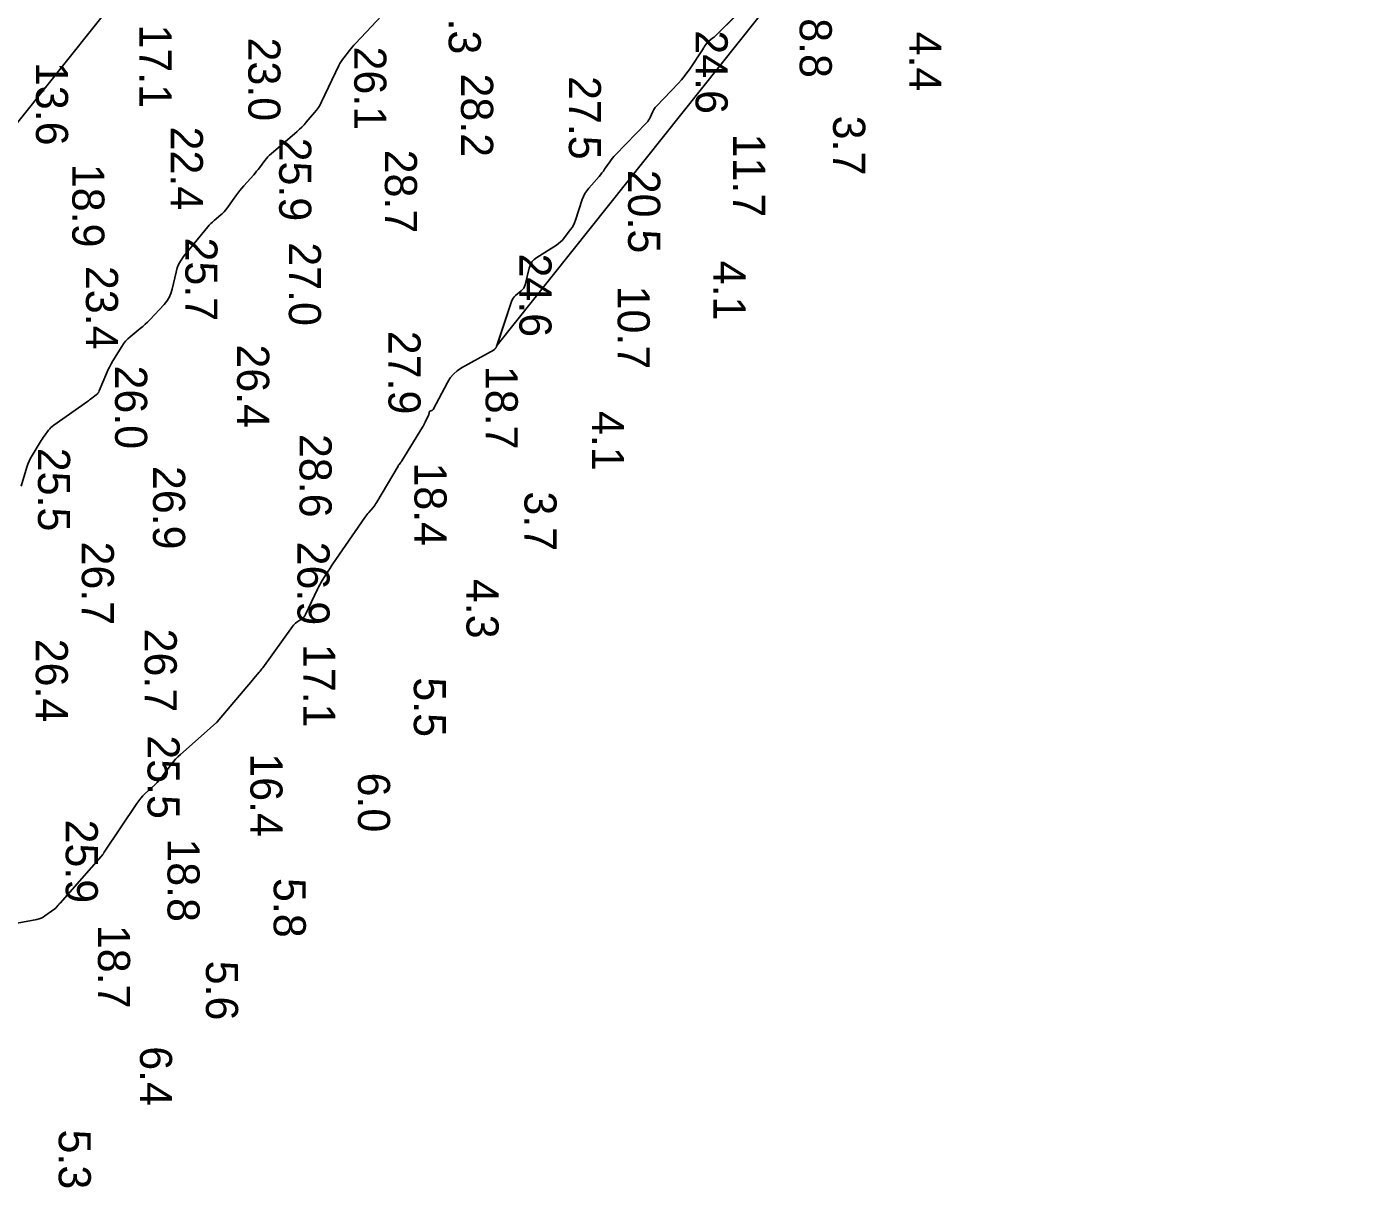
# Model space of a CAD drawing. Extents: x 1178573 to 1187098, y 693282 to 751751.
# Drawn here: x 1185820 to 1186338, y 726373 to 726825 of the extents above; entities that cross this region are included whole.
import ezdxf

# ---------------------------------------------------------------- set-up
doc = ezdxf.new("R2010")
doc.units = 0
for name, color, linetype in [('G-ANNO-PATT', 7, 'Continuous'), ('V-HYDS-MAJR', 7, 'Continuous'), ('V-HYDS-SOUN', 7, 'Continuous')]:
    doc.layers.add(name, color=color, linetype=linetype)

msp = doc.modelspace()

# ---------------------------------------------------------------- linework, layer by layer
at = {"layer": 'G-ANNO-PATT'}
for p, q in [((1186159.57, 727217.45), (1185663.01, 726594.83)), ((1186003.33, 726700.79), (1186337.91, 727120.31)), ((1186104.6, 726837.27), (1186088.46, 726821.22)), ((1185948.16, 726818.12), (1185960.6, 726831.24)), ((1186085.39, 726818.82), (1186085.18, 726818.58)), ((1186085.62, 726819.04), (1186085.39, 726818.82)), ((1186085.87, 726819.23), (1186085.62, 726819.04)), ((1186087.27, 726820.21), (1186085.87, 726819.23)), ((1186087.58, 726820.45), (1186087.27, 726820.21)), ((1186087.89, 726820.69), (1186087.58, 726820.45)), ((1186088.18, 726820.95), (1186087.89, 726820.69)), ((1186088.46, 726821.22), (1186088.18, 726820.95)), ((1185943.63, 726812.63), (1185945.83, 726815.43)), ((1185945.83, 726815.43), (1185946.39, 726816.12)), ((1185946.39, 726816.12), (1185946.96, 726816.8)), ((1185946.96, 726816.8), (1185947.55, 726817.47)), ((1185947.55, 726817.47), (1185948.16, 726818.12)), ((1186083.57, 726816.15), (1186078.25, 726808.11)), ((1186083.75, 726816.42), (1186083.57, 726816.15)), ((1186083.93, 726816.69), (1186083.75, 726816.42)), ((1186084.11, 726816.96), (1186083.93, 726816.69)), ((1186084.28, 726817.23), (1186084.11, 726816.96)), ((1186084.99, 726818.32), (1186084.28, 726817.23)), ((1186085.18, 726818.58), (1186084.99, 726818.32)), ((1185934.99, 726795.46), (1185941.76, 726809.63)), ((1185941.76, 726809.63), (1185942.17, 726810.42)), ((1185942.17, 726810.42), (1185942.62, 726811.18)), ((1185942.62, 726811.18), (1185943.1, 726811.92)), ((1185943.1, 726811.92), (1185943.63, 726812.63)), ((1186075.14, 726804.04), (1186073.98, 726802.78)), ((1186076.23, 726805.35), (1186075.14, 726804.04)), ((1186077.27, 726806.71), (1186076.23, 726805.35)), ((1186078.25, 726808.11), (1186077.27, 726806.71)), ((1186073.98, 726802.78), (1186065.36, 726793.8)), ((1185933.07, 726792.28), (1185933.77, 726793.29)), ((1185933.77, 726793.29), (1185934.41, 726794.35)), ((1185934.41, 726794.35), (1185934.99, 726795.46)), ((1186064.58, 726792.82), (1186064.25, 726792.28)), ((1186064.95, 726793.32), (1186064.58, 726792.82)), ((1186065.36, 726793.8), (1186064.95, 726793.32)), ((1185929.06, 726787.5), (1185932.29, 726791.3)), ((1185932.29, 726791.3), (1185933.07, 726792.28)), ((1186061.97, 726787.78), (1186061.55, 726787.31)), ((1186062.34, 726788.29), (1186061.97, 726787.78)), ((1186062.67, 726788.82), (1186062.34, 726788.29)), ((1186062.95, 726789.39), (1186062.67, 726788.82)), ((1186063.97, 726791.71), (1186062.95, 726789.39)), ((1186064.25, 726792.28), (1186063.97, 726791.71)), ((1185915.38, 726775.25), (1185925.54, 726783.97)), ((1185925.54, 726783.97), (1185926.47, 726784.8)), ((1185926.47, 726784.8), (1185927.37, 726785.67)), ((1185927.37, 726785.67), (1185928.23, 726786.57)), ((1185928.23, 726786.57), (1185929.06, 726787.5)), ((1186061.55, 726787.31), (1186049.42, 726774.89)), ((1185910.83, 726769.83), (1185912.96, 726772.67)), ((1185912.96, 726772.67), (1185913.51, 726773.37)), ((1185913.51, 726773.37), (1185914.1, 726774.03)), ((1185914.1, 726774.03), (1185914.72, 726774.66)), ((1185914.72, 726774.66), (1185915.38, 726775.25)), ((1186047.2, 726772.15), (1186045.22, 726769.21)), ((1186047.71, 726772.87), (1186047.2, 726772.15)), ((1186048.25, 726773.57), (1186047.71, 726772.87)), ((1186048.82, 726774.24), (1186048.25, 726773.57)), ((1186049.42, 726774.89), (1186048.82, 726774.24)), ((1185904.78, 726762.83), (1185908.58, 726767.09)), ((1185908.58, 726767.09), (1185909.16, 726767.76)), ((1185909.16, 726767.76), (1185909.73, 726768.44)), ((1185909.73, 726768.44), (1185910.29, 726769.13)), ((1185910.29, 726769.13), (1185910.83, 726769.83)), ((1186043.63, 726767.08), (1186043.06, 726766.41)), ((1186044.18, 726767.78), (1186043.63, 726767.08)), ((1186044.71, 726768.48), (1186044.18, 726767.78)), ((1186045.22, 726769.21), (1186044.71, 726768.48)), ((1185903.18, 726760.93), (1185903.97, 726761.89)), ((1185903.97, 726761.89), (1185904.78, 726762.83)), ((1186039.04, 726761.85), (1186038.23, 726760.84)), ((1186043.06, 726766.41), (1186039.04, 726761.85)), ((1185898.18, 726753.99), (1185901.68, 726758.94)), ((1185901.68, 726758.94), (1185902.42, 726759.94)), ((1185902.42, 726759.94), (1185903.18, 726760.93)), ((1186036.49, 726757.41), (1186033.85, 726749.38)), ((1186036.96, 726758.61), (1186036.49, 726757.41)), ((1186037.54, 726759.76), (1186036.96, 726758.61)), ((1186038.23, 726760.84), (1186037.54, 726759.76)), ((1185893.15, 726749.26), (1185895.83, 726751.47)), ((1185895.83, 726751.47), (1185896.48, 726752.04)), ((1185896.48, 726752.04), (1185897.09, 726752.65)), ((1185897.09, 726752.65), (1185897.66, 726753.3)), ((1185897.66, 726753.3), (1185898.18, 726753.99)), ((1185881.3, 726735.23), (1185890.71, 726746.81)), ((1185890.71, 726746.81), (1185891.27, 726747.46)), ((1185891.27, 726747.46), (1185891.86, 726748.09)), ((1185891.86, 726748.09), (1185892.49, 726748.69)), ((1185892.49, 726748.69), (1185893.15, 726749.26)), ((1186032.54, 726746.61), (1186031.95, 726745.77)), ((1186033.05, 726747.49), (1186032.54, 726746.61)), ((1186033.49, 726748.42), (1186033.05, 726747.49)), ((1186033.85, 726749.38), (1186033.49, 726748.42)), ((1186028.76, 726741.69), (1186028.04, 726740.97)), ((1186029.42, 726742.48), (1186028.76, 726741.69)), ((1186031.95, 726745.77), (1186029.42, 726742.48)), ((1186026.42, 726739.73), (1186018.82, 726734.9)), ((1186027.26, 726740.31), (1186026.42, 726739.73)), ((1186028.04, 726740.97), (1186027.26, 726740.31)), ((1185878.35, 726729.21), (1185878.83, 726730.84)), ((1185878.83, 726730.84), (1185879.48, 726732.39)), ((1185879.48, 726732.39), (1185880.3, 726733.85)), ((1185880.3, 726733.85), (1185881.3, 726735.23)), ((1186015.86, 726730.79), (1186014.24, 726724.27)), ((1186016.29, 726732.04), (1186015.86, 726730.79)), ((1186016.93, 726733.14), (1186016.29, 726732.04)), ((1186017.77, 726734.1), (1186016.93, 726733.14)), ((1186018.82, 726734.9), (1186017.77, 726734.1)), ((1185876.79, 726722.5), (1185878.35, 726729.21)), ((1185875.62, 726719.36), (1185876.31, 726720.88)), ((1185876.31, 726720.88), (1185876.79, 726722.5)), ((1186012.78, 726721.92), (1186010.55, 726720.05)), ((1186013.29, 726722.42), (1186012.78, 726721.92)), ((1186013.7, 726722.98), (1186013.29, 726722.42)), ((1186014.02, 726723.59), (1186013.7, 726722.98)), ((1186014.24, 726724.27), (1186014.02, 726723.59)), ((1185868.11, 726710.68), (1185873.67, 726716.64)), ((1185873.67, 726716.64), (1185874.74, 726717.95)), ((1185874.74, 726717.95), (1185875.62, 726719.36)), ((1186008.98, 726717.74), (1186003.33, 726700.79)), ((1186009.25, 726718.4), (1186008.98, 726717.74)), ((1186009.61, 726719.01), (1186009.25, 726718.4)), ((1186010.04, 726719.56), (1186009.61, 726719.01)), ((1186010.55, 726720.05), (1186010.04, 726719.56)), ((1185867.24, 726709.77), (1185868.11, 726710.68)), ((1185860.5, 726704.02), (1185864.42, 726707.23)), ((1185864.42, 726707.23), (1185865.39, 726708.04)), ((1185865.39, 726708.04), (1185866.33, 726708.89)), ((1185866.33, 726708.89), (1185867.24, 726709.77)), ((1185853.76, 726694.68), (1185857.21, 726700.26)), ((1185857.21, 726700.26), (1185857.91, 726701.31)), ((1185857.91, 726701.31), (1185858.7, 726702.28)), ((1185858.7, 726702.28), (1185859.56, 726703.19)), ((1185859.56, 726703.19), (1185860.5, 726704.02)), ((1185853.05, 726693.49), (1185853.76, 726694.68)), ((1185848.46, 726683), (1185851.24, 726689.74)), ((1185851.24, 726689.74), (1185851.79, 726691.01)), ((1185851.79, 726691.01), (1185852.4, 726692.26)), ((1185852.4, 726692.26), (1185853.05, 726693.49)), ((1185843.81, 726678.86), (1185844.24, 726679.16)), ((1185844.24, 726679.16), (1185844.67, 726679.47)), ((1185844.67, 726679.47), (1185845.1, 726679.79)), ((1185845.1, 726679.79), (1185845.52, 726680.11)), ((1185845.52, 726680.11), (1185847.21, 726681.38)), ((1185847.21, 726681.38), (1185847.61, 726681.72)), ((1185847.61, 726681.72), (1185847.95, 726682.1)), ((1185847.95, 726682.1), (1185848.23, 726682.53)), ((1185848.23, 726682.53), (1185848.46, 726683)), ((1185830.74, 726669.6), (1185843.81, 726678.86)), ((1185829.17, 726668.19), (1185829.66, 726668.7)), ((1185829.66, 726668.7), (1185830.18, 726669.17)), ((1185830.18, 726669.17), (1185830.74, 726669.6)), ((1185825.44, 726663.04), (1185825.82, 726663.64)), ((1185825.82, 726663.64), (1185826.21, 726664.23)), ((1185826.21, 726664.23), (1185826.61, 726664.81)), ((1185826.61, 726664.81), (1185827.03, 726665.38)), ((1185827.03, 726665.38), (1185828.73, 726667.65)), ((1185828.73, 726667.65), (1185829.17, 726668.19)), ((1185822.29, 726657.84), (1185825.44, 726663.04)), ((1185818.01, 726645.96), (1185820.26, 726653.31)), ((1185820.26, 726653.31), (1185820.66, 726654.49)), ((1185820.66, 726654.49), (1185821.13, 726655.64)), ((1185821.13, 726655.64), (1185821.67, 726656.75)), ((1185821.67, 726656.75), (1185822.29, 726657.84))]:
    msp.add_line(p, q, dxfattribs=at)
at = {"layer": 'V-HYDS-MAJR'}
for points in [[(1186104.6, 726837.27), (1186088.46, 726821.22), (1186088.18, 726820.95), (1186087.89, 726820.69), (1186087.58, 726820.45), (1186087.27, 726820.21), (1186085.87, 726819.23), (1186085.62, 726819.04), (1186085.39, 726818.82), (1186085.18, 726818.58), (1186084.99, 726818.32), (1186084.28, 726817.23), (1186084.11, 726816.96), (1186083.93, 726816.69), (1186083.75, 726816.42), (1186083.57, 726816.15), (1186078.25, 726808.11), (1186077.27, 726806.71), (1186076.23, 726805.35), (1186075.14, 726804.04), (1186073.98, 726802.78), (1186065.36, 726793.8), (1186064.95, 726793.32), (1186064.58, 726792.82), (1186064.25, 726792.28), (1186063.97, 726791.71), (1186062.95, 726789.39), (1186062.67, 726788.82), (1186062.34, 726788.29), (1186061.97, 726787.78), (1186061.55, 726787.31), (1186049.42, 726774.89), (1186048.82, 726774.24), (1186048.25, 726773.57), (1186047.71, 726772.87), (1186047.2, 726772.15), (1186045.22, 726769.21), (1186044.71, 726768.48), (1186044.18, 726767.78), (1186043.63, 726767.08), (1186043.06, 726766.41), (1186039.04, 726761.85), (1186038.23, 726760.84), (1186037.54, 726759.76), (1186036.96, 726758.61), (1186036.49, 726757.41), (1186033.85, 726749.38), (1186033.49, 726748.42), (1186033.05, 726747.49), (1186032.54, 726746.61), (1186031.95, 726745.77), (1186029.42, 726742.48), (1186028.76, 726741.69), (1186028.04, 726740.97), (1186027.26, 726740.31), (1186026.42, 726739.73), (1186018.82, 726734.9), (1186017.77, 726734.1), (1186016.93, 726733.14), (1186016.29, 726732.04), (1186015.86, 726730.79), (1186014.24, 726724.27), (1186014.02, 726723.59), (1186013.7, 726722.98), (1186013.29, 726722.42), (1186012.78, 726721.92), (1186010.55, 726720.05), (1186010.04, 726719.56), (1186009.61, 726719.01), (1186009.25, 726718.4), (1186008.98, 726717.74), (1186003.15, 726700.23), (1186003.12, 726700.15), (1186003.08, 726700.07), (1186003.04, 726699.99), (1186002.99, 726699.92), (1186002.77, 726699.59), (1186002.73, 726699.53), (1186002.69, 726699.48), (1186002.65, 726699.42), (1186002.6, 726699.37), (1186002.41, 726699.17), (1186002.36, 726699.12), (1186002.31, 726699.08), (1186002.25, 726699.04), (1186002.2, 726699), (1185989.5, 726691.92), (1185987.82, 726690.82), (1185986.34, 726689.52), (1185985.08, 726688.01), (1185984.02, 726686.3), (1185978.47, 726675.75), (1185978.37, 726675.6), (1185978.26, 726675.48), (1185978.12, 726675.38), (1185977.96, 726675.3), (1185977.17, 726675.02), (1185977.07, 726674.96), (1185976.99, 726674.89), (1185976.94, 726674.8), (1185976.91, 726674.69), (1185976.85, 726674.21), (1185976.83, 726674.09), (1185976.8, 726673.97), (1185976.77, 726673.86), (1185976.72, 726673.75), (1185975.36, 726670.83), (1185975.11, 726670.32), (1185974.85, 726669.8), (1185974.57, 726669.3), (1185974.27, 726668.81), (1185966.2, 726655.71), (1185966.09, 726655.53), (1185965.97, 726655.36), (1185965.86, 726655.19), (1185965.73, 726655.02), (1185965.24, 726654.36), (1185965.11, 726654.19), (1185965, 726654.02), (1185964.88, 726653.85), (1185964.78, 726653.67), (1185956.5, 726639.68), (1185956.17, 726639.15), (1185955.82, 726638.63), (1185955.44, 726638.12), (1185955.05, 726637.63), (1185953.43, 726635.7), (1185953.03, 726635.22), (1185952.64, 726634.72), (1185952.26, 726634.22), (1185951.9, 726633.7), (1185939.38, 726615.64), (1185938.84, 726614.84), (1185938.31, 726614.04), (1185937.79, 726613.23), (1185937.28, 726612.42), (1185935.27, 726609.13), (1185934.78, 726608.31), (1185934.31, 726607.47), (1185933.87, 726606.62), (1185933.44, 726605.75), (1185928.75, 726595.91), (1185928.47, 726595.41), (1185928.14, 726594.96), (1185927.74, 726594.56), (1185927.29, 726594.21), (1185925.38, 726592.91), (1185924.92, 726592.56), (1185924.49, 726592.18), (1185924.1, 726591.77), (1185923.75, 726591.32), (1185912.12, 726575.26), (1185911.78, 726574.8), (1185911.42, 726574.34), (1185911.06, 726573.89), (1185910.69, 726573.46), (1185908.49, 726570.93), (1185908.46, 726570.89), (1185908.42, 726570.84), (1185908.39, 726570.8), (1185908.37, 726570.75), (1185908.27, 726570.54), (1185908.24, 726570.49), (1185908.21, 726570.44), (1185908.18, 726570.4), (1185908.14, 726570.35), (1185894.34, 726554.15), (1185894.33, 726554.14), (1185894.32, 726554.13), (1185894.31, 726554.12), (1185894.3, 726554.11), (1185894.26, 726554.08), (1185894.25, 726554.07), (1185894.24, 726554.06), (1185894.24, 726554.05), (1185894.23, 726554.04), (1185894.09, 726553.86), (1185894.07, 726553.83), (1185894.04, 726553.8), (1185894.01, 726553.77), (1185893.98, 726553.74), (1185880.04, 726541.5), (1185879.09, 726540.62), (1185878.18, 726539.68), (1185877.33, 726538.7), (1185876.54, 726537.67), (1185873.39, 726533.37), (1185872.63, 726532.37), (1185871.82, 726531.42), (1185870.96, 726530.51), (1185870.06, 726529.64), (1185866.37, 726526.24), (1185865.48, 726525.37), (1185864.64, 726524.45), (1185863.86, 726523.48), (1185863.14, 726522.46), (1185850.41, 726503.44), (1185850.35, 726503.36), (1185850.3, 726503.27), (1185850.24, 726503.19), (1185850.19, 726503.1), (1185849.98, 726502.76), (1185849.92, 726502.68), (1185849.86, 726502.6), (1185849.81, 726502.51), (1185849.74, 726502.44), (1185849.45, 726502.07), (1185849.38, 726501.98), (1185849.31, 726501.89), (1185849.24, 726501.81), (1185849.16, 726501.73), (1185833.18, 726483.67), (1185833.01, 726483.48), (1185832.84, 726483.29), (1185832.68, 726483.09), (1185832.51, 726482.89), (1185831.86, 726482.1), (1185831.7, 726481.91), (1185831.52, 726481.73), (1185831.33, 726481.56), (1185831.13, 726481.4), (1185827.31, 726478.65), (1185826.58, 726478.18), (1185825.82, 726477.8), (1185825.02, 726477.51), (1185824.19, 726477.3), (1185816.54, 726475.84)], [(1185818.01, 726645.96), (1185820.26, 726653.31), (1185820.66, 726654.49), (1185821.13, 726655.64), (1185821.67, 726656.75), (1185822.29, 726657.84), (1185825.44, 726663.04), (1185825.82, 726663.64), (1185826.21, 726664.23), (1185826.61, 726664.81), (1185827.03, 726665.38), (1185828.73, 726667.65), (1185829.17, 726668.19), (1185829.66, 726668.7), (1185830.18, 726669.17), (1185830.74, 726669.6), (1185843.81, 726678.86), (1185844.24, 726679.16), (1185844.67, 726679.47), (1185845.1, 726679.79), (1185845.52, 726680.11), (1185847.21, 726681.38), (1185847.61, 726681.72), (1185847.95, 726682.1), (1185848.23, 726682.53), (1185848.46, 726683), (1185851.24, 726689.74), (1185851.79, 726691.01), (1185852.4, 726692.26), (1185853.05, 726693.49), (1185853.76, 726694.68), (1185857.21, 726700.26), (1185857.91, 726701.31), (1185858.7, 726702.28), (1185859.56, 726703.19), (1185860.5, 726704.02), (1185864.42, 726707.23), (1185865.39, 726708.04), (1185866.33, 726708.89), (1185867.24, 726709.77), (1185868.11, 726710.68), (1185873.67, 726716.64), (1185874.74, 726717.95), (1185875.62, 726719.36), (1185876.31, 726720.88), (1185876.79, 726722.5), (1185878.35, 726729.21), (1185878.83, 726730.84), (1185879.48, 726732.39), (1185880.3, 726733.85), (1185881.3, 726735.23), (1185890.71, 726746.81), (1185891.27, 726747.46), (1185891.86, 726748.09), (1185892.49, 726748.69), (1185893.15, 726749.26), (1185895.83, 726751.47), (1185896.48, 726752.04), (1185897.09, 726752.65), (1185897.66, 726753.3), (1185898.18, 726753.99), (1185901.68, 726758.94), (1185902.42, 726759.94), (1185903.18, 726760.93), (1185903.97, 726761.89), (1185904.78, 726762.83), (1185908.58, 726767.09), (1185909.16, 726767.76), (1185909.73, 726768.44), (1185910.29, 726769.13), (1185910.83, 726769.83), (1185912.96, 726772.67), (1185913.51, 726773.37), (1185914.1, 726774.03), (1185914.72, 726774.66), (1185915.38, 726775.25), (1185925.54, 726783.97), (1185926.47, 726784.8), (1185927.37, 726785.67), (1185928.23, 726786.57), (1185929.06, 726787.5), (1185932.29, 726791.3), (1185933.07, 726792.28), (1185933.77, 726793.29), (1185934.41, 726794.35), (1185934.99, 726795.46), (1185941.76, 726809.63), (1185942.17, 726810.42), (1185942.62, 726811.18), (1185943.1, 726811.92), (1185943.63, 726812.63), (1185945.83, 726815.43), (1185946.39, 726816.12), (1185946.96, 726816.8), (1185947.55, 726817.47), (1185948.16, 726818.12), (1185960.6, 726831.24)]]:
    msp.add_lwpolyline(points, dxfattribs=at)

# ---------------------------------------------------------------- texts
at = {"layer": 'V-HYDS-SOUN'}
for s, p in [('26.3 ', (1185984.5, 726846.49)), ('18.8 ', (1186121.16, 726837.3)), ('17.1 ', (1185864.11, 726825.58)), ('23.0 ', (1185906.48, 726820.48)), ('24.6 ', (1186080.63, 726823.29)), ('4.4', (1186163.81, 726822.78)), ('26.1 ', (1185947.73, 726816.99)), ('13.6 ', (1185823.8, 726810.99)), ('28.2 ', (1185989.31, 726806.49)), ('27.5 ', (1186031.29, 726805.49)), ('3.7', (1186134.18, 726790.1)), ('22.4 ', (1185876.3, 726785.84)), ('25.9 ', (1185918.5, 726781.53)), ('11.7 ', (1186095.23, 726783.07)), ('28.7 ', (1185959.66, 726776.84)), ('18.9 ', (1185837.95, 726771.33)), ('20.5 ', (1186054.36, 726769.04)), ('25.7 ', (1185881.97, 726742.65)), ('27.0 ', (1185922.26, 726740.79)), ('23.4 ', (1185843.26, 726731.61)), ('24.6 ', (1186012.03, 726736.45)), ('4.1', (1186087.59, 726733.64)), ('10.7 ', (1186050.28, 726723.95)), ('27.9 ', (1185961.05, 726706.37)), ('26.4 ', (1185902.12, 726701.06)), ('26.0 ', (1185854.61, 726692.86)), ('18.7 ', (1185998.9, 726692.72)), ('4.1', (1186040.28, 726675.14)), ('28.6 ', (1185926.43, 726666.21)), ('25.5 ', (1185824.6, 726660.84)), ('18.4 ', (1185971.18, 726655.13)), ('26.9 ', (1185869.39, 726653.77)), ('3.7', (1186014, 726643.87)), ('26.7 ', (1185841.65, 726624.34)), ('26.9 ', (1185925.62, 726624.31)), ('4.3', (1185991.43, 726609.82)), ('26.4 ', (1185823.74, 726586.53)), ('26.7 ', (1185866.13, 726590.45)), ('17.1 ', (1185927.85, 726584.48)), ('5.5', (1185970.93, 726571.51)), ('25.5 ', (1185867.25, 726548.93)), ('16.4 ', (1185907.3, 726541.94)), ('6.0', (1185949.17, 726534.43)), ('25.9 ', (1185835.4, 726516.14)), ('18.8 ', (1185875.03, 726508.83)), ('5.8', (1185916.37, 726493.42)), ('18.7 ', (1185847.95, 726475.17)), ('5.6', (1185889.99, 726461.23)), ('6.4', (1185864.3, 726427.93)), ('5.3', (1185832.67, 726395.51))]:
    msp.add_text(s, height=12.5, rotation=270, dxfattribs=at).set_placement(p)

doc.saveas('drawing.dxf')
